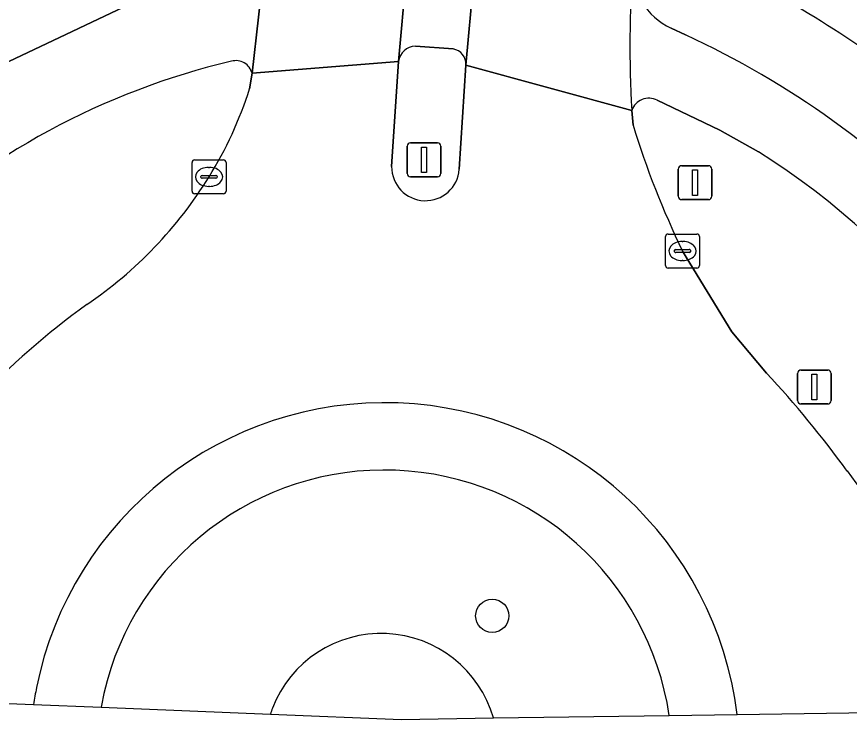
# Model space of a CAD drawing. Extents: x 161848 to 162726, y 385382 to 386521.
# Drawn here: x 161984.67 to 162009.2, y 385382.35 to 385403.05 of the extents above; entities that cross this region are included whole.
import ezdxf

# ---------------------------------------------------------------- set-up
doc = ezdxf.new("R2010")
doc.units = 0
for name, color, linetype in [('IMGEO_Berm_groen', 7, 'Continuous'), ('IMGEO_Boom', 7, 'Continuous'), ('IMGEO_Fietspad_gesloten', 7, 'Continuous'), ('IMGEO_Groenvoorziening', 7, 'Continuous'), ('IMGEO_Kolk', 7, 'Continuous'), ('IMGEO_Lichtmast', 7, 'Continuous'), ('IMGEO_Rijbaan_lokaal_gesloten', 7, 'Continuous'), ('IMGEO_Verkeersbordpaal', 7, 'Continuous'), ('IMGEO_Verkeerseiland_gesloten', 7, 'Continuous'), ('IMGEO_Voetpad_open', 7, 'Continuous')]:
    doc.layers.add(name, color=color, linetype=linetype)

msp = doc.modelspace()

# ---------------------------------------------------------------- linework, layer by layer
at = {"layer": 'IMGEO_Berm_groen'}
for points in [[(161991.535, 385400.925), (161991.611, 385401.38)], [(162006.525, 385399.062), (162005.388, 385399.708), (162003.542, 385400.587)], [(162002.793, 385400.285), (162002.831, 385399.852)], [(162004.29, 385396.143), (162005.744, 385393.758), (162006.762, 385392.549)], [(161987.162, 385382.702), (161992.148, 385382.501)], [(161992.148, 385382.501), (161996.013, 385382.346), (161998.717, 385382.386)], [(161998.717, 385382.386), (162003.898, 385382.463)]]:
    msp.add_lwpolyline(points, dxfattribs=at)
for centre, radius, start, end in [((161996.016, 385380.497), 21.823, 103.2852, 133.5756), ((161991.132, 385401.259), 0.494, 14.1575, 105.3063), ((161980.773, 385404.299), 11.278, 328.0422, 342.5952), ((162003.298, 385400.112), 0.534, 62.8273, 161.0917), ((162027.532, 385407.427), 25.836, 197.0493, 205.8968), ((161995.238, 385380.946), 21.345, 14.9489, 58.0751), ((161979.736, 385404.874), 12.463, 304.1826, 328.3206), ((162000.872, 385375.036), 24.106, 125.8974, 136.1877), ((161984.831, 385372.089), 29.993, 35.8687, 43.0122), ((161995.51, 385381.21), 8.481, 8.5008, 167.0579), ((162018.374, 385396.249), 11.345, 215.4862, 250.2808), ((161995.415, 385381.442), 3.435, 15.9591, 158.9233), ((161995.415, 385381.442), 3.435, 15.9591, 158.9233), ((161995.647, 385381.191), 8.618, 167.1404, 169.9021), ((161995.417, 385381.442), 3.437, 158.9468, 162.0522), ((161995.417, 385381.442), 3.437, 158.9468, 162.0522)]:
    msp.add_arc(centre, radius, start, end, dxfattribs=at)
at = {"layer": 'IMGEO_Boom'}
msp.add_circle((161998.685, 385385.396), 0.489, dxfattribs=at)
at = {"layer": 'IMGEO_Fietspad_gesloten'}
for points in [[(161991.611, 385401.38), (161991.984, 385404.696), (161989.668, 385403.983), (161988.007, 385403.417), (161981.987, 385400.567), (161980.704, 385399.025), (161978.712, 385396.813)], [(161984.838, 385404.678), (161983.172, 385402.174), (161981.987, 385400.567), (161988.007, 385403.417)], [(161997.909, 385401.618), (161998.134, 385404.083), (161996.15, 385404.23), (161995.921, 385401.728)], [(162004.381, 385402.512), (162003.955, 385402.71)], [(161996.419, 385402.181), (161997.529, 385402.097)], [(162003.542, 385400.587), (162005.388, 385399.708), (162006.525, 385399.062)]]:
    msp.add_lwpolyline(points, dxfattribs=at)
for centre, radius, start, end in [((162036.326, 385402.173), 33.586, 175.8491, 183.2223), ((162004.767, 385404.476), 1.944, 176.2163, 245.2922), ((161993.039, 385378.086), 26.931, 43.6825, 65.093), ((161996.441, 385401.657), 0.525, 92.4083, 172.1734), ((161997.454, 385401.647), 0.456, 356.2942, 80.5571), ((161996.016, 385380.497), 21.823, 103.2852, 133.5756), ((161991.132, 385401.259), 0.494, 14.1575, 105.3063), ((162003.298, 385400.112), 0.534, 62.8273, 161.0917), ((161995.238, 385380.946), 21.345, 14.9489, 58.0751)]:
    msp.add_arc(centre, radius, start, end, dxfattribs=at)
at = {"layer": 'IMGEO_Groenvoorziening'}
msp.add_arc((161989.568, 385372.956), 35.369, 49.5415, 60.6446, dxfattribs=at)
at = {"layer": 'IMGEO_Kolk'}
for p, q in [((161989.916, 385398.829), (161990.768, 385398.829)), ((161989.841, 385397.903), (161989.841, 385398.755)), ((161990.329, 385398.609), (161990.354, 385398.609)), ((161990.842, 385398.755), (161990.842, 385397.903)), ((161990.1, 385398.323), (161990.1, 385398.335)), ((161990.143, 385398.372), (161990.541, 385398.372)), ((161990.584, 385398.335), (161990.584, 385398.323)), ((161990.538, 385398.286), (161990.14, 385398.286)), ((161990.352, 385398.049), (161990.327, 385398.049)), ((161990.768, 385397.829), (161989.916, 385397.829)), ((162003.864, 385396.643), (162004.716, 385396.643)), ((162003.789, 385395.717), (162003.789, 385396.569)), ((162004.277, 385396.423), (162004.302, 385396.423)), ((162004.79, 385396.569), (162004.79, 385395.717)), ((162004.048, 385396.137), (162004.048, 385396.149)), ((162004.486, 385396.1), (162004.088, 385396.1)), ((162004.091, 385396.186), (162004.489, 385396.186)), ((162004.532, 385396.149), (162004.532, 385396.137)), ((162004.3, 385395.863), (162004.275, 385395.863)), ((162004.716, 385395.643), (162003.864, 385395.643))]:
    msp.add_line(p, q, dxfattribs=at)
for points in [[(161989.916, 385398.829), (161990.768, 385398.829)], [(161989.841, 385397.903), (161989.841, 385398.755)], [(161990.842, 385398.755), (161990.842, 385397.903)], [(161990.768, 385397.829), (161989.916, 385397.829)], [(162003.864, 385396.643), (162004.716, 385396.643)], [(162003.789, 385395.717), (162003.789, 385396.569)], [(162004.79, 385396.569), (162004.79, 385395.717)], [(162004.716, 385395.643), (162003.864, 385395.643)]]:
    msp.add_lwpolyline(points, dxfattribs=at)
for centre, radius, start, end in [((161989.918, 385398.753), 0.0765, 91.552, 178.448), ((161989.918, 385398.753), 0.0765, 91.552, 178.448), ((161990.766, 385398.753), 0.0765, 1.552, 88.448), ((161990.766, 385398.753), 0.0765, 1.552, 88.448), ((161990.14, 385398.332), 0.0403, 85.8775, 175.7526), ((161990.137, 385398.322), 0.0366, 178.938, 274.7102), ((161990.541, 385398.329), 0.043, 264.8664, 352.4533), ((161990.545, 385398.334), 0.0386, 1.7309, 96.639), ((161989.918, 385397.905), 0.0765, 181.552, 268.448), ((161989.918, 385397.905), 0.0765, 181.552, 268.448), ((161990.766, 385397.905), 0.0765, 271.552, 358.448), ((161990.766, 385397.905), 0.0765, 271.552, 358.448), ((162003.866, 385396.567), 0.0765, 91.552, 178.448), ((162003.866, 385396.567), 0.0765, 91.552, 178.448), ((162004.714, 385396.567), 0.0765, 1.552, 88.448), ((162004.714, 385396.567), 0.0765, 1.552, 88.448), ((162004.088, 385396.146), 0.0403, 85.8775, 175.7526), ((162004.085, 385396.136), 0.0366, 178.938, 274.7102), ((162004.489, 385396.143), 0.043, 264.8664, 352.4533), ((162004.493, 385396.148), 0.0386, 1.7309, 96.639), ((162003.866, 385395.719), 0.0765, 181.552, 268.448), ((162003.866, 385395.719), 0.0765, 181.552, 268.448), ((162004.714, 385395.719), 0.0765, 271.552, 358.448), ((162004.714, 385395.719), 0.0765, 271.552, 358.448)]:
    msp.add_arc(centre, radius, start, end, dxfattribs=at)
for centre, major_axis, ratio, start_param, end_param in [((161990.328, 385398.329), (-0.387, 0.002), 0.722429, 4.712389, 7.853982), ((161990.353, 385398.329), (-0.39, 0.002), 0.717154, 1.570796, 4.712389), ((162004.276, 385396.143), (-0.387, 0.002), 0.722429, 4.712389, 7.853982), ((162004.301, 385396.143), (-0.39, 0.002), 0.717154, 1.570796, 4.712389)]:
    msp.add_ellipse(centre, major_axis=major_axis, ratio=ratio, start_param=start_param, end_param=end_param, dxfattribs=at)
at = {"layer": 'IMGEO_Lichtmast'}
for p, q in [((161996.28, 385399.329), (161997.07, 385399.329)), ((161997.07, 385399.329), (161996.28, 385399.329)), ((161996.18, 385398.429), (161996.18, 385399.229)), ((161996.18, 385399.229), (161996.18, 385398.429)), ((161997.17, 385399.229), (161997.17, 385398.429)), ((161997.17, 385398.429), (161997.17, 385399.229)), ((161997.07, 385398.329), (161996.28, 385398.329)), ((161996.28, 385398.329), (161997.07, 385398.329)), ((162007.681, 385391.737), (162007.681, 385392.537)), ((162007.681, 385392.537), (162007.681, 385391.737)), ((162007.781, 385392.637), (162008.571, 385392.637)), ((162008.571, 385392.637), (162007.781, 385392.637)), ((162008.671, 385392.537), (162008.671, 385391.737)), ((162008.671, 385391.737), (162008.671, 385392.537)), ((162008.571, 385391.637), (162007.781, 385391.637)), ((162007.781, 385391.637), (162008.571, 385391.637))]:
    msp.add_line(p, q, dxfattribs=at)
for points in [[(161996.6, 385399.204), (161996.75, 385399.204), (161996.75, 385398.454), (161996.6, 385398.454), (161996.6, 385399.204)], [(162008.101, 385392.512), (162008.251, 385392.512), (162008.251, 385391.762), (162008.101, 385391.762), (162008.101, 385392.512)]]:
    msp.add_lwpolyline(points, dxfattribs=at)
for centre, start, end in [((161996.28, 385399.229), 90, 180), ((161996.28, 385399.229), 90, 180), ((161997.07, 385399.229), 0, 90), ((161997.07, 385399.229), 360, 90), ((161996.28, 385398.429), 180, 270), ((161996.28, 385398.429), 180, 270), ((161997.07, 385398.429), 270, 0), ((161997.07, 385398.429), 270, 0), ((162007.781, 385392.537), 90, 180), ((162007.781, 385392.537), 90, 180), ((162008.571, 385392.537), 0, 90), ((162008.571, 385392.537), 360, 90), ((162007.781, 385391.737), 180, 270), ((162007.781, 385391.737), 180, 270), ((162008.571, 385391.737), 270, 0), ((162008.571, 385391.737), 270, 0)]:
    msp.add_arc(centre, 0.1, start, end, dxfattribs=at)
at = {"layer": 'IMGEO_Rijbaan_lokaal_gesloten'}
for points in [[(162002.652, 385427.868), (161995.679, 385428.219), (161995.669, 385428.128), (161994.972, 385423.26), (161993.976, 385417.105), (161993.068, 385410.829), (161992.595, 385408.884), (161992.116, 385405.872), (161991.984, 385404.696), (161991.611, 385401.38), (161995.921, 385401.728), (161996.15, 385404.23), (161996.674, 385409.45), (161997.048, 385411.194)], [(161998.134, 385404.083), (161997.909, 385401.618), (162002.793, 385400.285)], [(161995.72, 385398.631), (161995.921, 385401.728), (161991.611, 385401.38), (161991.535, 385400.925)], [(162002.831, 385399.852), (162002.793, 385400.285), (161997.909, 385401.618), (161997.713, 385398.551)], [(162006.762, 385392.549), (162005.744, 385393.758), (162004.29, 385396.143)], [(162005.897, 385382.493), (162015.782, 385382.64), (162015.4, 385385.322), (162014.546, 385385.569)], [(161975.392, 385383.175), (161985.172, 385382.782)]]:
    msp.add_lwpolyline(points, dxfattribs=at)
for centre, radius, start, end in [((162036.326, 385402.173), 33.586, 175.8491, 183.2223), ((161980.773, 385404.299), 11.278, 328.0422, 342.5952), ((162027.532, 385407.427), 25.836, 197.0493, 205.8968), ((161996.718, 385398.624), 0.998, 179.6013, 355.8014), ((161979.736, 385404.874), 12.463, 304.1826, 328.3206), ((162000.872, 385375.036), 24.106, 125.8974, 136.1877), ((161984.831, 385372.089), 29.993, 35.8687, 43.0122), ((161995.514, 385381.215), 10.461, 7.0145, 168.6123), ((162018.374, 385396.249), 11.345, 215.4862, 250.2808), ((161995.837, 385381.174), 10.786, 168.7334, 171.4246)]:
    msp.add_arc(centre, radius, start, end, dxfattribs=at)
at = {"layer": 'IMGEO_Verkeersbordpaal'}
for p, q in [((162004.165, 385397.757), (162004.165, 385398.557)), ((162004.165, 385398.557), (162004.165, 385397.757)), ((162004.265, 385398.657), (162005.055, 385398.657)), ((162005.055, 385398.657), (162004.265, 385398.657)), ((162005.155, 385398.557), (162005.155, 385397.757)), ((162005.155, 385397.757), (162005.155, 385398.557)), ((162005.055, 385397.657), (162004.265, 385397.657)), ((162004.265, 385397.657), (162005.055, 385397.657))]:
    msp.add_line(p, q, dxfattribs=at)
msp.add_lwpolyline([(162004.585, 385398.532), (162004.735, 385398.532), (162004.735, 385397.782), (162004.585, 385397.782), (162004.585, 385398.532)], dxfattribs=at)
for centre, start, end in [((162004.265, 385398.557), 90, 180), ((162004.265, 385398.557), 90, 180), ((162005.055, 385398.557), 0, 90), ((162005.055, 385398.557), 360, 90), ((162004.265, 385397.757), 180, 270), ((162004.265, 385397.757), 180, 270), ((162005.055, 385397.757), 270, 0), ((162005.055, 385397.757), 270, 0)]:
    msp.add_arc(centre, 0.1, start, end, dxfattribs=at)
at = {"layer": 'IMGEO_Verkeerseiland_gesloten'}
for points in [[(161997.529, 385402.097), (161996.419, 385402.181)], [(161995.921, 385401.728), (161995.72, 385398.631)], [(161997.713, 385398.551), (161997.909, 385401.618)], [(161985.172, 385382.782), (161987.162, 385382.702)], [(162003.898, 385382.463), (162005.897, 385382.493)]]:
    msp.add_lwpolyline(points, dxfattribs=at)
for centre, radius, start, end in [((161996.441, 385401.657), 0.525, 92.4083, 172.1734), ((161997.454, 385401.647), 0.456, 356.2942, 80.5571), ((161996.718, 385398.624), 0.998, 179.6013, 355.8014), ((161995.514, 385381.215), 10.461, 7.0145, 168.6123), ((161995.51, 385381.21), 8.481, 8.5008, 167.0579), ((161995.837, 385381.174), 10.786, 168.7334, 171.4246), ((161995.647, 385381.191), 8.618, 167.1404, 169.9021)]:
    msp.add_arc(centre, radius, start, end, dxfattribs=at)
at = {"layer": 'IMGEO_Voetpad_open'}
msp.add_lwpolyline([(162003.955, 385402.71), (162004.381, 385402.512)], dxfattribs=at)
for centre, radius, start, end in [((162004.767, 385404.476), 1.944, 176.2163, 245.2922), ((161989.568, 385372.956), 35.369, 49.5415, 60.6446), ((161993.039, 385378.086), 26.931, 43.6825, 65.093)]:
    msp.add_arc(centre, radius, start, end, dxfattribs=at)

doc.saveas('drawing.dxf')
